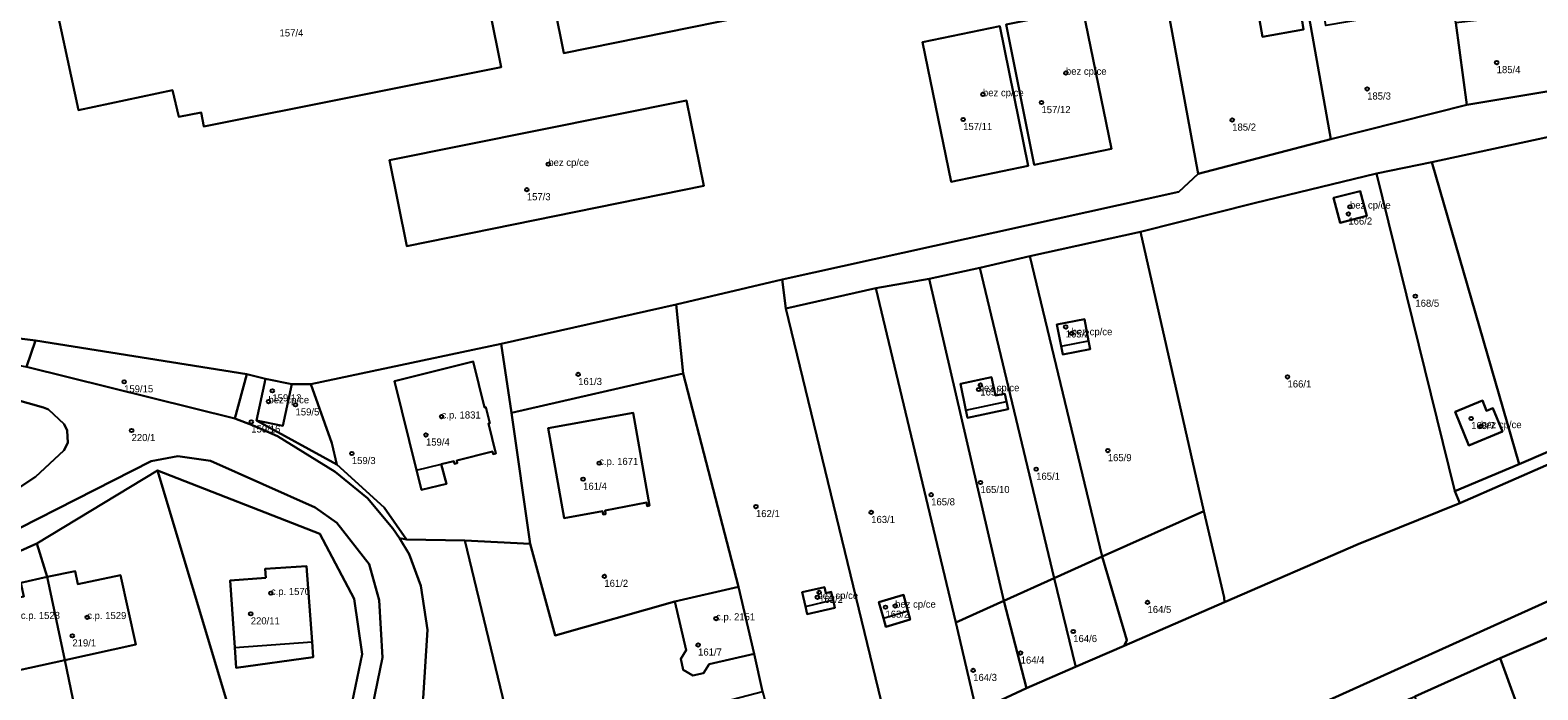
# Model space of a CAD drawing. Extents: x -878211 to -870363, y -1058464 to -1052522.
# Drawn here: x -874079.4 to -873867.2, y -1055986.6 to -1055893.9 of the extents above; entities that cross this region are included whole.
import ezdxf

# ---------------------------------------------------------------- set-up
doc = ezdxf.new("R2010")
doc.units = 0
for name, color, linetype in [('Definiční body', 7, 'Continuous'), ('Polygon budovy', 7, 'Continuous'), ('Polygon parcely', 7, 'Continuous')]:
    doc.layers.add(name, color=color, linetype=linetype)

msp = doc.modelspace()

# ---------------------------------------------------------------- linework, layer by layer
at = {"layer": 'Definiční body'}
for centre in [(-873873.03, -1055898.44994), (-873933.64, -1055899.91994), (-873891.26, -1055902.15994), (-873945.31, -1055902.92994), (-873937.08, -1055904.06994), (-873948.1, -1055906.44994), (-873910.24, -1055906.52994), (-874006.46, -1055912.73994), (-874009.49, -1055916.31994), (-873893.9, -1055919.73994), (-873893.67, -1055918.72994), (-873884.47, -1055931.28994), (-873933.67, -1055935.60994), (-873932.83, -1055936.52994), (-874002.26, -1055942.28994), (-873902.46, -1055942.63994), (-874066.15, -1055943.32994), (-874045.29, -1055944.59994), (-873945.91, -1055944.40994), (-873945.68, -1055943.76994), (-874045.84, -1055946.10994), (-874042.03, -1055946.56994), (-874048.26, -1055948.96994), (-874021.48, -1055948.23994), (-873876.62, -1055948.48994), (-874065.1, -1055950.17994), (-874023.68, -1055950.80994), (-873875.25, -1055949.59994), (-874034.11, -1055953.40994), (-873927.75, -1055952.99994), (-873999.31, -1055954.76994), (-873937.83, -1055955.61994), (-874001.57, -1055957.01994), (-873945.66, -1055957.47994), (-873952.6, -1055959.20994), (-873977.25, -1055960.86994), (-873961.03, -1055961.68994), (-873998.58, -1055970.66994), (-874045.5, -1055973.04994), (-873968.6, -1055973.61994), (-873968.36, -1055972.92994), (-873957.67, -1055974.83994), (-873922.16, -1055974.33994), (-874071.34, -1055976.43994), (-874048.33, -1055975.94994), (-873982.86, -1055976.61994), (-873959.03, -1055975.00994), (-874073.43, -1055979.04994), (-873932.61, -1055978.43994), (-873985.39, -1055980.32994), (-873940.01, -1055981.45994), (-873946.69, -1055983.89994)]:
    msp.add_circle(centre, 0.25, dxfattribs=at)
at = {"layer": 'Polygon budovy'}
for points in [[(-874029.72, -1055877.33), (-874076.56, -1055886.63), (-874072.58, -1055905.16), (-874059.32, -1055902.31), (-874058.43, -1055906.09), (-874055.33, -1055905.48), (-874054.94, -1055907.45), (-874013.08, -1055899.11), (-874017.79, -1055875.77), (-874029.55, -1055878.16)], [(-874005.59, -1055890.61), (-874004.3, -1055897.15), (-873975.56, -1055891.31), (-873976.91, -1055884.74)], [(-873942.06, -1055893.11), (-873938.09, -1055912.84), (-873927.23, -1055910.58), (-873931.27, -1055890.93)], [(-873953.82, -1055895.57), (-873949.77, -1055915.23), (-873938.96, -1055912.99), (-873942.93, -1055893.35)], [(-873987.03, -1055903.77), (-874028.82, -1055912.16), (-874026.39, -1055924.25), (-873984.58, -1055915.78)], [(-873892.23, -1055916.52), (-873895.98, -1055917.47), (-873895.07, -1055920.99), (-873891.29, -1055920.01)], [(-873931.04, -1055934.52), (-873934.92, -1055935.28), (-873934.31, -1055938.33), (-873930.47, -1055937.57)], [(-874014.22, -1055953.51), (-874013.83, -1055953.41), (-874014.87, -1055949.18), (-874014.71, -1055949.14), (-874015.26, -1055946.91), (-874015.43, -1055946.95), (-874017.02, -1055940.49), (-874028.09, -1055943.22), (-874024.99, -1055955.76), (-874021.53, -1055954.91), (-874019.75, -1055954.48), (-874019.65, -1055954.86), (-874019.27, -1055954.77), (-874019.36, -1055954.39), (-874014.31, -1055953.15)], [(-873948.49, -1055943.6), (-873947.71, -1055947.3), (-873942.01, -1055946.1), (-873942.25, -1055945), (-873943.57, -1055945.27), (-873944.12, -1055942.68)], [(-874047.51, -1055948.75), (-874043.81, -1055949.54), (-874042.56, -1055943.67), (-874046.27, -1055942.89)], [(-873878.88, -1055947.54), (-873876.95, -1055952.27), (-873872.21, -1055950.33), (-873873.55, -1055947.02), (-873874.47, -1055947.4), (-873875.03, -1055945.94)], [(-874006.5, -1055949.87), (-874004.24, -1055962.5), (-873998.85, -1055961.53), (-873998.73, -1055961.99), (-873998.4, -1055961.93), (-873998.49, -1055961.44), (-873992.64, -1055960.32), (-873992.54, -1055960.82), (-873992.23, -1055960.73), (-873994.55, -1055947.7)], [(-874074.5, -1055982.46), (-874064.5, -1055980.27), (-874066.64, -1055970.52), (-874072.64, -1055971.8), (-874073.03, -1055969.93), (-874076.97, -1055970.76)], [(-874046.2, -1055970.88), (-874051.22, -1055971.25), (-874050.59, -1055980.7), (-874039.7, -1055979.91), (-874040.5, -1055969.23), (-874046.29, -1055969.64)], [(-874080.69, -1055971.59), (-874080.27, -1055973.53), (-874086.47, -1055974.86), (-874084.39, -1055984.6), (-874074.5, -1055982.46), (-874076.97, -1055970.76)], [(-873984.61, -1055984.28), (-873983.85, -1055983.05), (-873977.52, -1055981.57), (-873979.72, -1055972.17), (-873988.65, -1055974.24), (-873987.07, -1055981.06), (-873987.84, -1055982.3), (-873987.49, -1055983.84), (-873986.14, -1055984.64)], [(-873967.63, -1055972.2), (-873970.74, -1055972.9), (-873970.28, -1055974.9), (-873966.41, -1055973.99), (-873966.67, -1055972.86), (-873967.44, -1055973.03)], [(-873959.31, -1055976.57), (-873955.87, -1055975.54), (-873956.49, -1055973.27), (-873959.96, -1055974.33)]]:
    msp.add_lwpolyline(points, close=True, dxfattribs=at)
at = {"layer": 'Polygon parcely'}
for points in [[(-874029.72, -1055877.33), (-874029.55, -1055878.16), (-874017.79, -1055875.77), (-874013.08, -1055899.11), (-874054.94, -1055907.45), (-874055.33, -1055905.48), (-874058.43, -1055906.09), (-874059.32, -1055902.31), (-874072.58, -1055905.16), (-874076.56, -1055886.63), (-874083.32, -1055888.01), (-874086.93, -1055869.92), (-874033.38, -1055859.14)], [(-873888.35, -1055876.39), (-873888.17, -1055877.42), (-873887.08, -1055883.53), (-873891.12, -1055884.24), (-873893.38, -1055884.64), (-873892.96, -1055887.06), (-873892.17, -1055886.92), (-873891.25, -1055892.23), (-873897.05, -1055893.24), (-873897.31, -1055891.77), (-873898.92, -1055892.03), (-873899.4, -1055892.12), (-873896.35, -1055909.23), (-873877.22, -1055904.41), (-873878.79, -1055892.87), (-873881.93, -1055874.7)], [(-874076.56, -1055886.63), (-874072.58, -1055905.16), (-874059.32, -1055902.31), (-874058.43, -1055906.09), (-874055.33, -1055905.48), (-874054.94, -1055907.45), (-874013.08, -1055899.11), (-874017.79, -1055875.77), (-874029.55, -1055878.16), (-874029.72, -1055877.33)], [(-874005.59, -1055890.61), (-873976.91, -1055884.74), (-873959, -1055881.07), (-873957.76, -1055887.75), (-873975.56, -1055891.31), (-874004.3, -1055897.15)], [(-874005.59, -1055890.61), (-874004.3, -1055897.15), (-873975.56, -1055891.31), (-873957.76, -1055887.75), (-873959, -1055881.07), (-873976.91, -1055884.74)], [(-873900.2, -1055893.79), (-873905.99, -1055894.84), (-873906.94, -1055889.51), (-873906.15, -1055889.37), (-873906.59, -1055886.95), (-873908.88, -1055887.4), (-873912.95, -1055888.2), (-873914.03, -1055882.13), (-873914.22, -1055881.09), (-873920.86, -1055882.46), (-873915.01, -1055914.08), (-873896.35, -1055909.23), (-873899.4, -1055892.12), (-873900.47, -1055892.32)], [(-873901.12, -1055879.78), (-873907.1, -1055880.87), (-873907.35, -1055879.86), (-873910.15, -1055880.37), (-873914.22, -1055881.09), (-873914.03, -1055882.13), (-873912.95, -1055888.2), (-873908.88, -1055887.4), (-873906.59, -1055886.95), (-873906.15, -1055889.37), (-873906.94, -1055889.51), (-873905.99, -1055894.84), (-873900.2, -1055893.79), (-873900.47, -1055892.32), (-873899.4, -1055892.12), (-873898.92, -1055892.03)], [(-873938.09, -1055912.84), (-873942.06, -1055893.11), (-873931.27, -1055890.93), (-873927.23, -1055910.58)], [(-873938.09, -1055912.84), (-873927.23, -1055910.58), (-873931.27, -1055890.93), (-873942.06, -1055893.11)], [(-873862.3, -1055901.9), (-873863.81, -1055891.18), (-873878.79, -1055892.87), (-873877.22, -1055904.41)], [(-873938.96, -1055912.99), (-873949.77, -1055915.23), (-873953.82, -1055895.57), (-873942.93, -1055893.35)], [(-873938.96, -1055912.99), (-873942.93, -1055893.35), (-873953.82, -1055895.57), (-873949.77, -1055915.23)], [(-874026.39, -1055924.25), (-874028.82, -1055912.16), (-873987.03, -1055903.77), (-873984.58, -1055915.78)], [(-874026.39, -1055924.25), (-873984.58, -1055915.78), (-873987.03, -1055903.77), (-874028.82, -1055912.16)], [(-873852.87, -1055906.13), (-873882.16, -1055912.47), (-873869.86, -1055954.89), (-873865.83, -1055953.19), (-873844.13, -1055944.06)], [(-873889.96, -1055914.04), (-873878.91, -1055958.7), (-873869.86, -1055954.89), (-873882.16, -1055912.47)], [(-873907.14, -1055918.2), (-873923.16, -1055922.26), (-873914.25, -1055961.51), (-873911.39, -1055973.67), (-873911.31, -1055974.31), (-873892.52, -1055966.18), (-873878.23, -1055960.39), (-873878.91, -1055958.7), (-873889.96, -1055914.04)], [(-873895.07, -1055920.99), (-873891.29, -1055920.01), (-873892.23, -1055916.52), (-873895.98, -1055917.47)], [(-873895.07, -1055920.99), (-873895.98, -1055917.47), (-873892.23, -1055916.52), (-873891.29, -1055920.01)], [(-873938.7, -1055925.66), (-873928.52, -1055967.91), (-873914.25, -1055961.51), (-873923.16, -1055922.26)], [(-873928.52, -1055967.91), (-873938.7, -1055925.66), (-873945.74, -1055927.29), (-873935.29, -1055970.95)], [(-873935.29, -1055970.95), (-873945.74, -1055927.29), (-873952.88, -1055928.85), (-873942.39, -1055974.13)], [(-873971.94, -1056003.04), (-873966.71, -1056000.36), (-873958.05, -1055994.81), (-873973.04, -1055933.04), (-873973.58, -1055928.96), (-873988.5, -1055932.46), (-873987.49, -1055942.14), (-873979.72, -1055972.17), (-873977.52, -1055981.57), (-873976.33, -1055986.86)], [(-873952.88, -1055928.85), (-873960.4, -1055930.15), (-873949.14, -1055977.16), (-873942.39, -1055974.13)], [(-873949.14, -1055977.16), (-873960.4, -1055930.15), (-873973.04, -1055933.04), (-873958.05, -1055994.81), (-873946.14, -1055989.65), (-873946.3, -1055989.22)], [(-873987.49, -1055942.14), (-873988.5, -1055932.46), (-874013.08, -1055937.97), (-874011.65, -1055947.67)], [(-874087.66, -1055944.09), (-874087.81, -1055939.69), (-874079.9, -1055941.21), (-874078.61, -1055937.52), (-874094.45, -1055935.55), (-874093.15, -1055942.56)], [(-873930.47, -1055937.57), (-873931.04, -1055934.52), (-873934.92, -1055935.28), (-873934.31, -1055938.33), (-873934.08, -1055939.51), (-873930.25, -1055938.75)], [(-873930.47, -1055937.57), (-873930.25, -1055938.75), (-873934.08, -1055939.51), (-873934.31, -1055938.33), (-873934.92, -1055935.28), (-873931.04, -1055934.52)], [(-874048.9, -1055942.26), (-874078.61, -1055937.52), (-874079.9, -1055941.21), (-874050.57, -1055948.5)], [(-874026.4, -1055965.5), (-874018.21, -1055965.65), (-874009.03, -1055966.11), (-874011.65, -1055947.67), (-874013.08, -1055937.97), (-874039.9, -1055943.65), (-874036.93, -1055951.95), (-874036.22, -1055954.98), (-874029.57, -1055961.01)], [(-874021.53, -1055954.91), (-874019.75, -1055954.48), (-874019.65, -1055954.86), (-874019.27, -1055954.77), (-874019.36, -1055954.39), (-874014.31, -1055953.15), (-874014.22, -1055953.51), (-874013.83, -1055953.41), (-874014.87, -1055949.18), (-874014.71, -1055949.14), (-874015.26, -1055946.91), (-874015.43, -1055946.95), (-874017.02, -1055940.49), (-874028.09, -1055943.22), (-874024.99, -1055955.76), (-874024.31, -1055958.5), (-874020.8, -1055957.66)], [(-874021.53, -1055954.91), (-874020.8, -1055957.66), (-874024.31, -1055958.5), (-874024.99, -1055955.76), (-874028.09, -1055943.22), (-874017.02, -1055940.49), (-874015.43, -1055946.95), (-874015.26, -1055946.91), (-874014.71, -1055949.14), (-874014.87, -1055949.18), (-874013.83, -1055953.41), (-874014.22, -1055953.51), (-874014.31, -1055953.15), (-874019.36, -1055954.39), (-874019.27, -1055954.77), (-874019.65, -1055954.86), (-874019.75, -1055954.48)], [(-874074.08, -1055951.93), (-874074.15, -1055950.18), (-874074.6, -1055949.3), (-874076.79, -1055947.22), (-874077.48, -1055946.93), (-874087.66, -1055944.09), (-874093.15, -1055942.56), (-874089.6, -1055962.63), (-874089.25, -1055963.74), (-874078.62, -1055956.69), (-874074.62, -1055952.99)], [(-874046.27, -1055942.89), (-874048.9, -1055942.26), (-874050.57, -1055948.5), (-874047.99, -1055949.47), (-874044.57, -1055950.98), (-874036.44, -1055955.98), (-874031.92, -1055959.69), (-874028.36, -1055963.96), (-874027.4, -1055965.3), (-874026.4, -1055965.5), (-874029.57, -1055961.01), (-874036.22, -1055954.98), (-874047.51, -1055948.75)], [(-873988.65, -1055974.24), (-873979.72, -1055972.17), (-873987.49, -1055942.14), (-874011.65, -1055947.67), (-874009.03, -1055966.11), (-874005.5, -1055979.01)], [(-873943.57, -1055945.27), (-873942.25, -1055945), (-873942.01, -1055946.1), (-873941.77, -1055947.19), (-873947.48, -1055948.4), (-873947.71, -1055947.3), (-873948.49, -1055943.6), (-873944.12, -1055942.68)], [(-873943.57, -1055945.27), (-873944.12, -1055942.68), (-873948.49, -1055943.6), (-873947.71, -1055947.3), (-873947.48, -1055948.4), (-873941.77, -1055947.19), (-873942.01, -1055946.1), (-873942.25, -1055945)], [(-874046.27, -1055942.89), (-874047.51, -1055948.75), (-874043.81, -1055949.54), (-874042.56, -1055943.67)], [(-874043.81, -1055949.54), (-874047.51, -1055948.75), (-874036.22, -1055954.98), (-874036.93, -1055951.95), (-874039.9, -1055943.65), (-874042.56, -1055943.67)], [(-873844.13, -1055944.06), (-873865.83, -1055953.19), (-873869.86, -1055954.89), (-873878.91, -1055958.7), (-873878.23, -1055960.39), (-873865.37, -1055954.75), (-873861.14, -1055952.94), (-873853.29, -1055950.46), (-873843.62, -1055945.69)], [(-873875.03, -1055945.94), (-873878.88, -1055947.54), (-873876.95, -1055952.27), (-873872.21, -1055950.33), (-873873.55, -1055947.02), (-873874.47, -1055947.4)], [(-873875.03, -1055945.94), (-873874.47, -1055947.4), (-873873.55, -1055947.02), (-873872.21, -1055950.33), (-873876.95, -1055952.27), (-873878.88, -1055947.54)], [(-873994.55, -1055947.7), (-874006.5, -1055949.87), (-874004.24, -1055962.5), (-873998.85, -1055961.53), (-873998.73, -1055961.99), (-873998.4, -1055961.93), (-873998.49, -1055961.44), (-873992.64, -1055960.32), (-873992.54, -1055960.82), (-873992.23, -1055960.73)], [(-873994.55, -1055947.7), (-873992.23, -1055960.73), (-873992.54, -1055960.82), (-873992.64, -1055960.32), (-873998.49, -1055961.44), (-873998.4, -1055961.93), (-873998.73, -1055961.99), (-873998.85, -1055961.53), (-874004.24, -1055962.5), (-874006.5, -1055949.87)], [(-874061.46, -1055955.78), (-874078.43, -1055966.08), (-874076.97, -1055970.76), (-874073.03, -1055969.93), (-874072.64, -1055971.8), (-874066.64, -1055970.52), (-874064.5, -1055980.27), (-874074.5, -1055982.46), (-874072.17, -1055993.59), (-874060.99, -1055990.85), (-874051.65, -1055988.42)], [(-874032.66, -1055981.61), (-874033.78, -1055973.82), (-874038.62, -1055964.71), (-874061.46, -1055955.78), (-874051.65, -1055988.42), (-874049.34, -1055996.14), (-874046.98, -1056003.51), (-874046.78, -1056004.18), (-874038.26, -1055997.34), (-874034.3, -1055989.51)], [(-873928.52, -1055967.91), (-873925.07, -1055979.64), (-873925.46, -1055980.46), (-873911.31, -1055974.31), (-873911.39, -1055973.67), (-873914.25, -1055961.51)], [(-874095.92, -1055972.47), (-874104.9, -1055975.23), (-874098.11, -1056000.54), (-874081, -1055995.96), (-874072.17, -1055993.59), (-874074.5, -1055982.46), (-874084.39, -1055984.6), (-874086.47, -1055974.86), (-874080.27, -1055973.53), (-874080.69, -1055971.59), (-874076.97, -1055970.76), (-874078.43, -1055966.08), (-874089.47, -1055971)], [(-874009.03, -1055966.11), (-874018.21, -1055965.65), (-874010.89, -1055995.93), (-873996.44, -1055992.14), (-873976.33, -1055986.86), (-873977.52, -1055981.57), (-873983.85, -1055983.05), (-873984.61, -1055984.28), (-873986.14, -1055984.64), (-873987.49, -1055983.84), (-873987.84, -1055982.3), (-873987.07, -1055981.06), (-873988.65, -1055974.24), (-874005.5, -1055979.01)], [(-873932.28, -1055983.42), (-873925.46, -1055980.46), (-873925.07, -1055979.64), (-873928.52, -1055967.91), (-873935.29, -1055970.95), (-873932.3, -1055983.27)], [(-874076.97, -1055970.76), (-874074.5, -1055982.46), (-874064.5, -1055980.27), (-874066.64, -1055970.52), (-874072.64, -1055971.8), (-874073.03, -1055969.93)], [(-874046.2, -1055970.88), (-874051.22, -1055971.25), (-874050.59, -1055980.7), (-874050.4, -1055983.54), (-874039.54, -1055982.05), (-874039.7, -1055979.91), (-874040.5, -1055969.23), (-874046.29, -1055969.64)], [(-874046.2, -1055970.88), (-874046.29, -1055969.64), (-874040.5, -1055969.23), (-874039.7, -1055979.91), (-874039.54, -1055982.05), (-874050.4, -1055983.54), (-874050.59, -1055980.7), (-874051.22, -1055971.25)], [(-874076.97, -1055970.76), (-874080.69, -1055971.59), (-874080.27, -1055973.53), (-874086.47, -1055974.86), (-874084.39, -1055984.6), (-874074.5, -1055982.46)], [(-873988.65, -1055974.24), (-873987.07, -1055981.06), (-873987.84, -1055982.3), (-873987.49, -1055983.84), (-873986.14, -1055984.64), (-873984.61, -1055984.28), (-873983.85, -1055983.05), (-873977.52, -1055981.57), (-873979.72, -1055972.17)], [(-873970.74, -1055972.9), (-873967.63, -1055972.2), (-873967.44, -1055973.03), (-873966.67, -1055972.86), (-873966.41, -1055973.99), (-873966.16, -1055975.11), (-873970.05, -1055975.99), (-873970.28, -1055974.9)], [(-873970.74, -1055972.9), (-873970.28, -1055974.9), (-873970.05, -1055975.99), (-873966.16, -1055975.11), (-873966.41, -1055973.99), (-873966.67, -1055972.86), (-873967.44, -1055973.03), (-873967.63, -1055972.2)], [(-873942.39, -1055974.13), (-873939.2, -1055986.41), (-873932.28, -1055983.42), (-873932.3, -1055983.27), (-873935.29, -1055970.95)], [(-873959.31, -1055976.57), (-873958.97, -1055977.76), (-873955.54, -1055976.75), (-873955.87, -1055975.54), (-873956.49, -1055973.27), (-873959.96, -1055974.33)], [(-873959.31, -1055976.57), (-873959.96, -1055974.33), (-873956.49, -1055973.27), (-873955.87, -1055975.54), (-873955.54, -1055976.75), (-873958.97, -1055977.76)], [(-873949.14, -1055977.16), (-873946.3, -1055989.22), (-873946.14, -1055989.65), (-873939.2, -1055986.41), (-873942.39, -1055974.13)], [(-873863.92, -1056005.93), (-873849.64, -1056002.38), (-873859.95, -1055976.8), (-873872.55, -1055982.17)], [(-873863.92, -1056005.93), (-873872.55, -1055982.17), (-873884.55, -1055987.56), (-873881.39, -1055998.99), (-873879.27, -1056007.63), (-873878.85, -1056009.35)]]:
    msp.add_lwpolyline(points, close=True, dxfattribs=at)
for points in [[(-874111.4, -1055883.75), (-874100.7, -1055898.44), (-874100.72, -1055898.32), (-874094.48, -1055897.24), (-874093.11, -1055904.93), (-874099.36, -1055906.04), (-874094.45, -1055935.55), (-874078.61, -1055937.52), (-874048.9, -1055942.26), (-874046.27, -1055942.89), (-874042.56, -1055943.67), (-874039.9, -1055943.65), (-874013.08, -1055937.97), (-873988.5, -1055932.46), (-873973.58, -1055928.96), (-873917.73, -1055916.64), (-873915.01, -1055914.08), (-873920.86, -1055882.46)], [(-873817.28, -1055892.48), (-873838.31, -1055897.32), (-873847.23, -1055899.37), (-873862.3, -1055901.9), (-873877.22, -1055904.41), (-873896.35, -1055909.23), (-873915.01, -1055914.08), (-873917.73, -1055916.64), (-873973.58, -1055928.96), (-873973.04, -1055933.04), (-873960.4, -1055930.15), (-873952.88, -1055928.85), (-873945.74, -1055927.29), (-873938.7, -1055925.66), (-873923.16, -1055922.26), (-873907.14, -1055918.2), (-873889.96, -1055914.04), (-873882.16, -1055912.47), (-873852.87, -1055906.13), (-873837.66, -1055902.92), (-873817.9, -1055898.18), (-873804.65, -1055893.13)], [(-874082.74, -1056030.19), (-874079.34, -1056028.88), (-874068.51, -1056024.22), (-874068.87, -1056023.39), (-874061.78, -1056020.31), (-874051.21, -1056015.58), (-874045.28, -1056012.6), (-874039.36, -1056009.01), (-874029.28, -1055999.36), (-874026.64, -1055995.1), (-874024.59, -1055990.32), (-874024.07, -1055987.79), (-874023.46, -1055978.22), (-874024.41, -1055972.01), (-874026.04, -1055967.55), (-874027.4, -1055965.3), (-874028.36, -1055963.96), (-874031.92, -1055959.69), (-874036.44, -1055955.98), (-874044.57, -1055950.98), (-874047.99, -1055949.47), (-874050.57, -1055948.5), (-874079.9, -1055941.21)], [(-874087.66, -1055944.09), (-874077.48, -1055946.93), (-874076.79, -1055947.22), (-874074.6, -1055949.3), (-874074.15, -1055950.18), (-874074.08, -1055951.93), (-874074.62, -1055952.99), (-874078.62, -1055956.69), (-874089.25, -1055963.74)], [(-874086.33, -1056024.06), (-874067.92, -1056016.59), (-874054.77, -1056010.67), (-874051.56, -1056009.11), (-874037.13, -1055998.43), (-874033.88, -1055994.4), (-874031.19, -1055988.93), (-874029.78, -1055982.07), (-874030.25, -1055974.01), (-874031.69, -1055968.99), (-874036.22, -1055963.17), (-874039.26, -1055960.99), (-874053.99, -1055954.45), (-874058.59, -1055953.79), (-874062.33, -1055954.49), (-874091.53, -1055969.3)], [(-874091.53, -1055969.3), (-874062.33, -1055954.49), (-874058.59, -1055953.79), (-874053.99, -1055954.45), (-874039.26, -1055960.99), (-874036.22, -1055963.17), (-874031.69, -1055968.99), (-874030.25, -1055974.01), (-874029.78, -1055982.07), (-874031.19, -1055988.93), (-874033.88, -1055994.4), (-874037.13, -1055998.43), (-874051.56, -1056009.11), (-874054.77, -1056010.67), (-874067.92, -1056016.59), (-874086.33, -1056024.06)], [(-873865.37, -1055954.75), (-873878.23, -1055960.39), (-873892.52, -1055966.18), (-873911.31, -1055974.31), (-873925.46, -1055980.46), (-873932.28, -1055983.42), (-873939.2, -1055986.41), (-873946.14, -1055989.65), (-873958.05, -1055994.81), (-873966.71, -1056000.36), (-873975.38, -1056008.83), (-873989.92, -1056022.91), (-874003.01, -1056035.73), (-874039.57, -1056083.57), (-874048.77, -1056107.25), (-874057.99, -1056135.83)], [(-874089.47, -1055971), (-874078.43, -1055966.08), (-874061.46, -1055955.78), (-874038.62, -1055964.71), (-874033.78, -1055973.82), (-874032.66, -1055981.61), (-874034.3, -1055989.51), (-874038.26, -1055997.34), (-874046.78, -1056004.18), (-874048.75, -1056006), (-874051.48, -1056007.49), (-874055.18, -1056009.57), (-874057.09, -1056010.44), (-874063.13, -1056013.18), (-874068.71, -1056015.62), (-874073.66, -1056017.67), (-874079.52, -1056020.04)], [(-874033.12, -1056122.42), (-874026.65, -1056099.18), (-874012.21, -1056074.45), (-874005.36, -1056063.14), (-874001, -1056055.93), (-873994.02, -1056044.02), (-873976.69, -1056030.75), (-873965.62, -1056022.6), (-873960.85, -1056019.45), (-873933.34, -1056004.26), (-873896.15, -1055987.86), (-873830.39, -1055958.21)], [(-873830.39, -1055958.21), (-873896.15, -1055987.86), (-873933.34, -1056004.26), (-873960.85, -1056019.45), (-873965.62, -1056022.6), (-873964.15, -1056025.83), (-873957.5, -1056021.62), (-873943.25, -1056014.2), (-873906.38, -1055996.82), (-873884.55, -1055987.56), (-873872.55, -1055982.17), (-873859.95, -1055976.8)], [(-874010.89, -1055995.93), (-874018.21, -1055965.65), (-874026.4, -1055965.5), (-874027.4, -1055965.3), (-874026.04, -1055967.55), (-874024.41, -1055972.01), (-874023.46, -1055978.22), (-874024.07, -1055987.79)]]:
    msp.add_lwpolyline(points, dxfattribs=at)

# ---------------------------------------------------------------- texts
at = {"layer": 'Definiční body'}
for s, p in [('157/4', (-874044.28, -1055894.779)), ('bez cp/ce', (-873933.64, -1055900.169)), ('185/4', (-873873.03, -1055899.939)), ('bez cp/ce', (-873945.31, -1055903.179)), ('157/12', (-873937.08, -1055905.559)), ('185/3', (-873891.26, -1055903.649)), ('157/11', (-873948.1, -1055907.939)), ('185/2', (-873910.24, -1055908.019)), ('bez cp/ce', (-874006.46, -1055912.99)), ('157/3', (-874009.49, -1055917.809)), ('bez cp/ce', (-873893.67, -1055918.98)), ('166/2', (-873893.9, -1055921.229)), ('168/5', (-873884.47, -1055932.779)), ('165/2', (-873933.67, -1055937.099)), ('bez cp/ce', (-873932.83, -1055936.78)), ('161/3', (-874002.26, -1055943.779)), ('159/15', (-874066.15, -1055944.819)), ('bez cp/ce', (-873945.91, -1055944.659)), ('165/3', (-873945.68, -1055945.259)), ('166/1', (-873902.46, -1055944.129)), ('bez cp/ce', (-874045.84, -1055946.36)), ('159/12', (-874045.29, -1055946.089)), ('159/5', (-874042.03, -1055948.059)), ('c.p. 1831', (-874021.48, -1055948.49)), ('168/7', (-873876.62, -1055949.979)), ('bez cp/ce', (-873875.25, -1055949.85)), ('220/1', (-874065.1, -1055951.669)), ('159/16', (-874048.26, -1055950.459)), ('159/4', (-874023.68, -1055952.299)), ('165/9', (-873927.75, -1055954.489)), ('159/3', (-874034.11, -1055954.899)), ('c.p. 1671', (-873999.31, -1055955.02)), ('161/4', (-874001.57, -1055958.509)), ('165/1', (-873937.83, -1055957.109)), ('165/8', (-873952.6, -1055960.699)), ('165/10', (-873945.66, -1055958.969)), ('162/1', (-873977.25, -1055962.359)), ('163/1', (-873961.03, -1055963.179)), ('c.p. 1570', (-874045.5, -1055973.3)), ('161/2', (-873998.58, -1055972.159)), ('bez cp/ce', (-873968.6, -1055973.87)), ('162/2', (-873968.36, -1055974.419)), ('bez cp/ce', (-873957.67, -1055975.09)), ('c.p. 1528', (-874080.68, -1055976.679)), ('c.p. 1529', (-874071.34, -1055976.69)), ('220/11', (-874048.33, -1055977.439)), ('c.p. 2151', (-873982.86, -1055976.87)), ('163/2', (-873959.03, -1055976.499)), ('164/5', (-873922.16, -1055975.829)), ('164/6', (-873932.61, -1055979.929)), ('219/1', (-874073.43, -1055980.539)), ('161/7', (-873985.39, -1055981.819)), ('164/4', (-873940.01, -1055982.949)), ('164/3', (-873946.69, -1055985.389))]:
    msp.add_text(s, height=0.999996, dxfattribs=at).set_placement(p)

doc.saveas('drawing.dxf')
